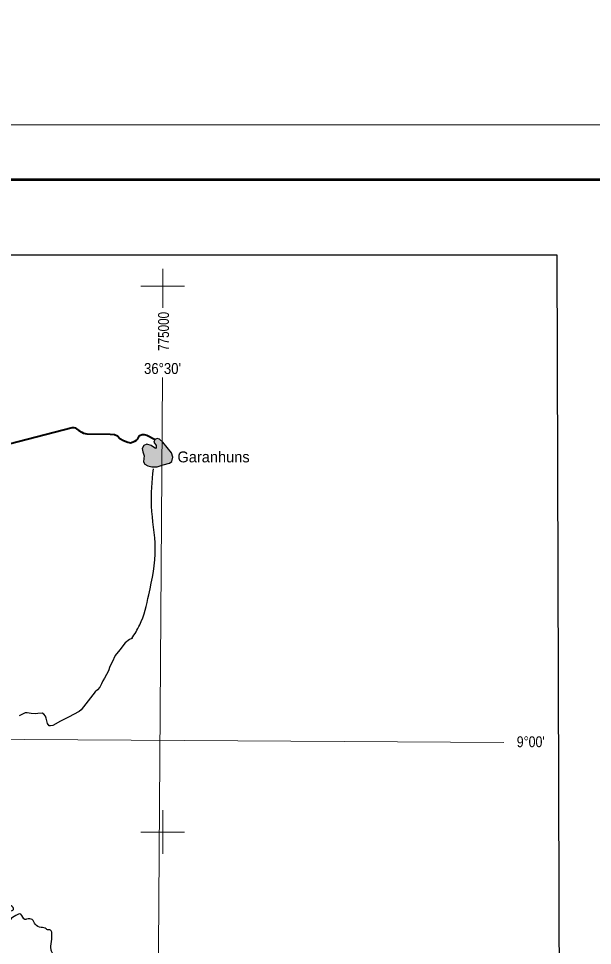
# Model space of a CAD drawing. Extents: x -1643653 to 4543381, y 1624270 to 13878484.
# Drawn here: x 768390 to 794698, y 8994810 to 9037250 of the extents above; entities that cross this region are included whole.
import ezdxf
from ezdxf.enums import TextEntityAlignment as Align

# ---------------------------------------------------------------- set-up
doc = ezdxf.new("R2010")
doc.units = 0
doc.header["$LTSCALE"] = 200
for name, color, linetype, lineweight in [('1', 7, 'Continuous', 13), ('12', 7, 'Continuous', 25), ('2', 7, 'Continuous', 13), ('21', 7, 'Continuous', 25), ('24', 7, 'Continuous', 25), ('3', 7, 'Continuous', 13), ('60', 7, 'Continuous', 13)]:
    doc.layers.add(name, color=color, linetype=linetype, lineweight=lineweight)
for name, color, linetype in [('41', 7, 'Continuous'), ('46', 7, 'Continuous'), ('47', 7, 'Continuous')]:
    doc.layers.add(name, color=color, linetype=linetype)

msp = doc.modelspace()

# ---------------------------------------------------------------- hatches: boundary and pattern name
at = {"layer": '21'}
msp.add_hatch(color=256, dxfattribs=at).paths.add_polyline_path([(774642.6, 9017970.5), (774590, 9017853.5), (774707, 9017703.1), (774699.9, 9017607.5), (774666.4, 9017564.6), (774465.8, 9017695.9), (774272.4, 9017755.6), (774141.1, 9017703.1), (774059.9, 9017559.8), (774088.6, 9017407), (774150.6, 9017220.7), (774131.5, 9017098.9), (774119.6, 9016950.8), (774174.5, 9016850.6), (774322.6, 9016774.1), (774496.9, 9016721.6), (774740.5, 9016728.8), (775024.6, 9016812.3), (775308.8, 9016886.4), (775418.6, 9016962.8), (775461.6, 9017165.8), (775401.9, 9017366.4), (775199, 9017617.1), (775010.3, 9017846.3), (774859.9, 9017984.8), (774742.8, 9018020.7)])

# ---------------------------------------------------------------- linework, layer by layer
at = {"layer": '1'}
for points in [[(774987.1, 9020818), (774482.3, 8948876), (774053.6, 8890875.3)], [(565303.2, 9005146.6), (664889.8, 9004806.7), (719872.1, 9004543.9), (790635.8, 9004109)]]:
    msp.add_lwpolyline(points, dxfattribs=at)
at = {"layer": '12', "lineweight": 40}
msp.add_lwpolyline([(756511.8, 9014822.1), (770853.3, 9018520.5), (770924.2, 9018521.6), (770985.1, 9018512.5), (771046.6, 9018462.9), (771159, 9018394), (771296.8, 9018315.3), (771363.3, 9018270.9), (771439.6, 9018246.8), (771515.7, 9018237.9), (772584.4, 9018214.5), (772792.2, 9018202.7), (772924.7, 9018144.2), (773037.8, 9018024.7), (773196.2, 9017926.1), (773399.7, 9017858.6), (773526.7, 9017830.3), (773718.2, 9017894), (773793.5, 9017940.7), (773853.2, 9018012.4), (773922.3, 9018129.7), (773982.4, 9018176.2), (774057.9, 9018207.7), (774154.2, 9018199.1), (774276, 9018180.9), (774647, 9017969.3)], dxfattribs=at)
at = {"layer": '12'}
msp.add_lwpolyline([(773619.5, 9008873.2), (773587.2, 9008870.6), (773476.6, 9008818.3), (773271.3, 9008663.4), (773032.9, 9008346.2), (772824.1, 9008080.1), (772676.6, 9007784.6), (772578.4, 9007575.8), (772510.4, 9007377.7), (772338, 9007051.5), (772258.8, 9006923.8), (772200.1, 9006786.5), (772121.2, 9006638.6), (772006.6, 9006510.5), (771906.7, 9006417.9), (771255.5, 9005598.9), (771165.5, 9005516.6), (770688.2, 9005266.4), (770582.6, 9005214.1), (770316.2, 9005078.5), (769969.7, 9004886), (769853.6, 9004863.9), (769792.8, 9004862.9), (769725.5, 9004968), (769651, 9005209.4), (769624.2, 9005310), (769552.1, 9005394.8), (769470.5, 9005439), (769278.1, 9005435.9), (769146.7, 9005418.7), (768969.3, 9005431), (768781.4, 9005468.4), (768690.5, 9005456.9), (768600, 9005409.9), (768419.6, 9005320.2)], dxfattribs=at)
msp.add_spline([(773587.2, 9008870.6), (773945.5, 9009485.9), (774363.7, 9010866.4), (774656.4, 9013000.1), (774489.1, 9014924.5), (774572.8, 9016639.8)], degree=3, dxfattribs=at)
at = {"layer": '2'}
for p, q in [((775000, 9024000), (775000, 9025783.6)), ((774000, 9025000), (776000, 9025000)), ((775000, 8999000), (775000, 9001000)), ((774000, 9000000), (776000, 9000000))]:
    msp.add_line(p, q, dxfattribs=at)
at = {"layer": '21'}
msp.add_lwpolyline([(774642.6, 9017970.5), (774590, 9017853.5), (774707, 9017703.1), (774699.9, 9017607.5), (774666.4, 9017564.6), (774465.8, 9017695.9), (774272.4, 9017755.6), (774141.1, 9017703.1), (774059.9, 9017559.8), (774088.6, 9017407), (774150.6, 9017220.7), (774131.5, 9017098.9), (774119.6, 9016950.8), (774174.5, 9016850.6), (774322.6, 9016774.1), (774496.9, 9016721.6), (774740.5, 9016728.8), (775024.6, 9016812.3), (775308.8, 9016886.4), (775418.6, 9016962.8), (775461.6, 9017165.8), (775401.9, 9017366.4), (775199, 9017617.1), (775010.3, 9017846.3), (774859.9, 9017984.8), (774742.8, 9018020.7)], close=True, dxfattribs=at)
at = {"layer": '24'}
msp.add_spline([(771454.5, 8992786.6), (771363.4, 8992894.2), (771259, 8992936.7), (771154.7, 8992956), (771112.2, 8992994.7), (771127.6, 8993052.7), (771104.5, 8993091.4), (771004, 8993114.6), (770984.7, 8993219), (771054.2, 8993269.2), (771081.3, 8993323.4), (770961.5, 8993435.5), (770876.5, 8993423.9), (770745.1, 8993211.2), (770443.7, 8993172.6), (770227.3, 8993114.6), (770072.7, 8993110.7), (769817.6, 8993157.1), (769694, 8993307.9), (769655.3, 8993400.7), (769477.6, 8993485.8), (769338.5, 8993640.5), (769404.2, 8993733.3), (769520.1, 8993806.7), (769601.2, 8993895.7), (769833.1, 8993922.7), (770026.3, 8993980.7), (770053.4, 8994139.3), (770026.3, 8994270.7), (769918.1, 8994514.3), (769875.6, 8994672.9), (769914.3, 8995094.4), (769910.4, 8995237.4), (769910.4, 8995419.2), (769879.5, 8995477.2), (769829.2, 8995523.6), (769713.3, 8995519.7), (769655.3, 8995566.1), (769425.4, 8995635.7), (769162.7, 8995774.9), (769023.6, 8995991.4), (768760.8, 8996006.9), (768683.5, 8995991.4), (768498, 8996238.9), (768266.2, 8996177), (768018.8, 8995991.4), (767941.5, 8995759.4), (767740.6, 8995620.2), (767632.4, 8995697.6), (767323.3, 8995728.5), (767431.5, 8995945), (767663.3, 8996022.4), (767771.5, 8996238.9), (767987.9, 8996393.6), (768157.9, 8996455.5), (768142.5, 8996548.2), (767941.5, 8996656.5), (767833.3, 8996702.9), (767323.3, 8996409.1), (767014.1, 8996625.6), (766998.7, 8996981.3), (767091.4, 8997151.5), (766735.9, 8997136), (766148.5, 8997120.5), (766086.7, 8997429.9), (766210.3, 8997770.2), (766117.6, 8997924.8), (765932.1, 8997832), (765715.7, 8997940.3), (765823.9, 8998218.7), (765793, 8998435.2), (765793, 8998729.1), (765576.6, 8998837.4), (765375.7, 8998775.5), (765252, 8998992.1), (765329.3, 8999409.7), (765004.7, 8999517.9), (764772.8, 8999332.3), (764633.7, 8998976.6), (764278.2, 8998667.2), (764061.8, 8998760), (764200.9, 8999440.6), (764479.1, 8999657.1), (764602.8, 8999873.7), (764231.8, 9000059.3), (763690.8, 9000616.1), (763752.6, 9000832.6), (763969, 9001018.2), (764200.9, 9001126.5), (764355.5, 9001528.7), (764711, 9001606)], degree=3, dxfattribs=at)
at = {"layer": '3'}
msp.add_lwpolyline([(842807.3, 9032387.8), (842807.3, 8883887.8), (553961.7, 8883887.8), (553961.7, 9032387.8)], close=True, dxfattribs=at)
msp.add_lwpolyline([(842807.3, 9032387.8), (842807.3, 8883887.8), (553961.7, 8883887.8), (553961.7, 9032387.8)], close=True, dxfattribs=at)
at = {"layer": '3', "lineweight": 53}
msp.add_lwpolyline([(840307.3, 9029887.8), (840307.3, 8886387.8), (560211.7, 8886387.8), (560211.7, 9029887.8)], close=True, dxfattribs=at)
msp.add_lwpolyline([(840307.3, 9029887.8), (840307.3, 8886387.8), (560211.7, 8886387.8), (560211.7, 9029887.8)], close=True, dxfattribs=at)
at = {"layer": '3', "lineweight": 25}
msp.add_lwpolyline([(563033.9, 9026438.8), (793061.1, 9026438.8), (793495.6, 8889836.8), (563468.3, 8889836.8)], close=True, dxfattribs=at)
at = {"layer": '60', "lineweight": 25}
msp.add_spline([(814781, 9009175.5), (814787.2, 9009173.4), (814796.9, 9009173.4), (814799.4, 9009172.4), (814805.1, 9009174.5), (814805.6, 9009176.5), (814811.7, 9009179.5), (814811.7, 9009179.5), (814801.5, 9009181), (814790.7, 9009181.5), (814784.1, 9009183.1), (814777.4, 9009185.1), (814778.4, 9009175.5)], degree=3, dxfattribs=at)

# ---------------------------------------------------------------- texts
at = {"layer": '41'}
msp.add_text('Garanhuns', height=500, dxfattribs=at).set_placement((775675, 9016928.7))
at = {"layer": '46'}
for s, width, p in [("36°30'", 0.9, (774990.8, 9020976.4)), ("9°00'", 0.85, (791868.9, 9003886.2))]:
    msp.add_text(s, height=500, dxfattribs=dict(at, width=width)).set_placement(p, align=Align.CENTER)
at = {"layer": '47', "width": 0.8}
msp.add_text('775000', height=500, rotation=90, dxfattribs=at).set_placement((775287.3, 9022925.4), align=Align.CENTER)

doc.saveas('drawing.dxf')
